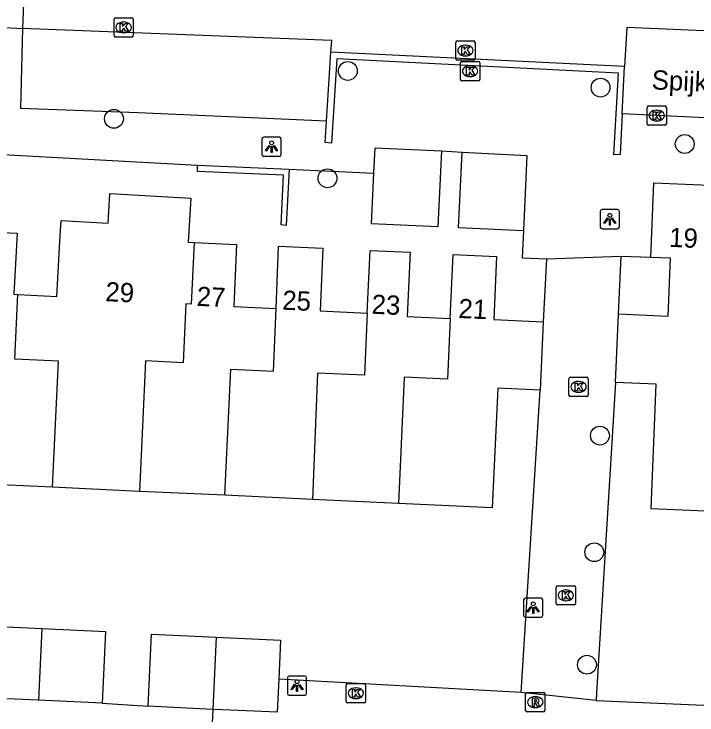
# Model space of a CAD drawing. Extents: x 162990 to 165007, y 383433 to 384336.
# Drawn here: x 164618.17 to 164653.64, y 383713.84 to 383750.25 of the extents above; entities that cross this region are included whole.
import ezdxf

# ---------------------------------------------------------------- set-up
doc = ezdxf.new("R2010")
doc.units = 0
for name, color, linetype in [('IMGEO_Boom', 7, 'Continuous'), ('IMGEO_Kolk', 7, 'Continuous'), ('IMGEO_Lichtpunt', 7, 'Continuous'), ('IMGEO_Muur', 7, 'Continuous'), ('IMGEO_Openbare_ruimte_label', 7, 'Continuous'), ('IMGEO_Pand', 7, 'Continuous'), ('IMGEO_Pand_nummerreeks', 7, 'Continuous'), ('IMGEO_Rijbaan_lokaal_open', 7, 'Continuous'), ('IMGEO_Rioolput', 7, 'Continuous'), ('IMGEO_Voetpad_gesloten', 7, 'Continuous'), ('IMGEO_Voetpad_open', 7, 'Continuous')]:
    doc.layers.add(name, color=color, linetype=linetype)

msp = doc.modelspace()

# ---------------------------------------------------------------- linework, layer by layer
at = {"layer": 'IMGEO_Boom'}
for centre in [(164635.51, 383747.294), (164648.632, 383746.431), (164623.361, 383744.808), (164653.001, 383743.501), (164634.449, 383741.72), (164648.601, 383728.353), (164648.307, 383722.294), (164647.925, 383716.452)]:
    msp.add_circle(centre, 0.489, dxfattribs=at)
at = {"layer": 'IMGEO_Kolk'}
for p, q in [((164623.366, 383749.133), (164623.366, 383749.985)), ((164623.441, 383750.059), (164624.293, 383750.059)), ((164624.367, 383749.985), (164624.367, 383749.133)), ((164623.854, 383749.839), (164623.879, 383749.839)), ((164623.877, 383749.279), (164623.852, 383749.279)), ((164624.293, 383749.059), (164623.441, 383749.059)), ((164641.187, 383748.856), (164642.039, 383748.856)), ((164641.112, 383747.93), (164641.112, 383748.782)), ((164641.6, 383748.636), (164641.625, 383748.636)), ((164642.113, 383748.782), (164642.113, 383747.93)), ((164641.623, 383748.076), (164641.598, 383748.076)), ((164642.039, 383747.856), (164641.187, 383747.856)), ((164641.357, 383746.859), (164641.357, 383747.711)), ((164641.432, 383747.785), (164642.284, 383747.785)), ((164642.358, 383747.711), (164642.358, 383746.859)), ((164641.845, 383747.565), (164641.87, 383747.565)), ((164641.868, 383747.005), (164641.843, 383747.005)), ((164642.284, 383746.785), (164641.432, 383746.785)), ((164651.049, 383744.552), (164651.049, 383745.404)), ((164651.124, 383745.478), (164651.976, 383745.478)), ((164651.537, 383745.258), (164651.562, 383745.258)), ((164652.05, 383745.404), (164652.05, 383744.552)), ((164651.976, 383744.478), (164651.124, 383744.478)), ((164651.56, 383744.698), (164651.535, 383744.698)), ((164646.99, 383730.459), (164646.99, 383731.311)), ((164647.065, 383731.385), (164647.917, 383731.385)), ((164647.991, 383731.311), (164647.991, 383730.459)), ((164647.478, 383731.165), (164647.503, 383731.165)), ((164647.501, 383730.605), (164647.476, 383730.605)), ((164647.917, 383730.385), (164647.065, 383730.385)), ((164646.327, 383719.629), (164646.327, 383720.481)), ((164646.402, 383720.555), (164647.254, 383720.555)), ((164647.328, 383720.481), (164647.328, 383719.629)), ((164646.815, 383720.335), (164646.84, 383720.335)), ((164646.838, 383719.775), (164646.813, 383719.775)), ((164647.254, 383719.555), (164646.402, 383719.555)), ((164635.423, 383714.545), (164635.423, 383715.397)), ((164635.498, 383715.471), (164636.35, 383715.471)), ((164636.424, 383715.397), (164636.424, 383714.545)), ((164635.911, 383715.251), (164635.936, 383715.251)), ((164635.934, 383714.691), (164635.909, 383714.691)), ((164636.35, 383714.471), (164635.498, 383714.471))]:
    msp.add_line(p, q, dxfattribs=at)
for points in [[(164623.366, 383749.133), (164623.366, 383749.985)], [(164623.441, 383750.059), (164624.293, 383750.059)], [(164624.367, 383749.985), (164624.367, 383749.133)], [(164623.687, 383749.759), (164623.81, 383749.759), (164623.81, 383749.608), (164623.94, 383749.759), (164624.104, 383749.759), (164623.958, 383749.608), (164624.111, 383749.359), (164623.959, 383749.359), (164623.874, 383749.523), (164623.81, 383749.456), (164623.81, 383749.359), (164623.687, 383749.359), (164623.687, 383749.759)], [(164624.293, 383749.059), (164623.441, 383749.059)], [(164641.187, 383748.856), (164642.039, 383748.856)], [(164641.112, 383747.93), (164641.112, 383748.782)], [(164641.433, 383748.556), (164641.556, 383748.556), (164641.556, 383748.405), (164641.686, 383748.556), (164641.85, 383748.556), (164641.704, 383748.405), (164641.857, 383748.156), (164641.705, 383748.156), (164641.62, 383748.32), (164641.556, 383748.253), (164641.556, 383748.156), (164641.433, 383748.156), (164641.433, 383748.556)], [(164642.113, 383748.782), (164642.113, 383747.93)], [(164642.039, 383747.856), (164641.187, 383747.856)], [(164641.357, 383746.859), (164641.357, 383747.711)], [(164641.432, 383747.785), (164642.284, 383747.785)], [(164642.358, 383747.711), (164642.358, 383746.859)], [(164641.678, 383747.485), (164641.801, 383747.485), (164641.801, 383747.334), (164641.931, 383747.485), (164642.095, 383747.485), (164641.949, 383747.334), (164642.102, 383747.085), (164641.95, 383747.085), (164641.865, 383747.249), (164641.801, 383747.182), (164641.801, 383747.085), (164641.678, 383747.085), (164641.678, 383747.485)], [(164642.284, 383746.785), (164641.432, 383746.785)], [(164651.049, 383744.552), (164651.049, 383745.404)], [(164651.124, 383745.478), (164651.976, 383745.478)], [(164651.37, 383745.178), (164651.493, 383745.178), (164651.493, 383745.027), (164651.623, 383745.178), (164651.787, 383745.178), (164651.641, 383745.027), (164651.794, 383744.778), (164651.642, 383744.778), (164651.557, 383744.942), (164651.493, 383744.875), (164651.493, 383744.778), (164651.37, 383744.778), (164651.37, 383745.178)], [(164652.05, 383745.404), (164652.05, 383744.552)], [(164651.976, 383744.478), (164651.124, 383744.478)], [(164646.99, 383730.459), (164646.99, 383731.311)], [(164647.065, 383731.385), (164647.917, 383731.385)], [(164647.991, 383731.311), (164647.991, 383730.459)], [(164647.311, 383731.085), (164647.434, 383731.085), (164647.434, 383730.934), (164647.564, 383731.085), (164647.728, 383731.085), (164647.582, 383730.934), (164647.735, 383730.685), (164647.583, 383730.685), (164647.498, 383730.849), (164647.434, 383730.782), (164647.434, 383730.685), (164647.311, 383730.685), (164647.311, 383731.085)], [(164647.917, 383730.385), (164647.065, 383730.385)], [(164646.327, 383719.629), (164646.327, 383720.481)], [(164646.402, 383720.555), (164647.254, 383720.555)], [(164647.328, 383720.481), (164647.328, 383719.629)], [(164646.648, 383720.255), (164646.771, 383720.255), (164646.771, 383720.104), (164646.901, 383720.255), (164647.065, 383720.255), (164646.919, 383720.104), (164647.072, 383719.855), (164646.92, 383719.855), (164646.835, 383720.019), (164646.771, 383719.952), (164646.771, 383719.855), (164646.648, 383719.855), (164646.648, 383720.255)], [(164647.254, 383719.555), (164646.402, 383719.555)], [(164635.423, 383714.545), (164635.423, 383715.397)], [(164635.498, 383715.471), (164636.35, 383715.471)], [(164636.424, 383715.397), (164636.424, 383714.545)], [(164635.744, 383715.171), (164635.867, 383715.171), (164635.867, 383715.02), (164635.997, 383715.171), (164636.161, 383715.171), (164636.015, 383715.02), (164636.168, 383714.771), (164636.016, 383714.771), (164635.931, 383714.935), (164635.867, 383714.868), (164635.867, 383714.771), (164635.744, 383714.771), (164635.744, 383715.171)], [(164636.35, 383714.471), (164635.498, 383714.471)]]:
    msp.add_lwpolyline(points, dxfattribs=at)
for centre, start, end in [((164623.443, 383749.983), 91.552, 178.448), ((164623.443, 383749.983), 91.552, 178.448), ((164624.291, 383749.983), 1.552, 88.448), ((164624.291, 383749.983), 1.552, 88.448), ((164623.443, 383749.135), 181.552, 268.448), ((164623.443, 383749.135), 181.552, 268.448), ((164624.291, 383749.135), 271.552, 358.448), ((164624.291, 383749.135), 271.552, 358.448), ((164641.189, 383748.78), 91.552, 178.448), ((164641.189, 383748.78), 91.552, 178.448), ((164642.037, 383748.78), 1.552, 88.448), ((164642.037, 383748.78), 1.552, 88.448), ((164641.189, 383747.932), 181.552, 268.448), ((164641.189, 383747.932), 181.552, 268.448), ((164641.434, 383747.709), 91.552, 178.448), ((164641.434, 383747.709), 91.552, 178.448), ((164642.037, 383747.932), 271.552, 358.448), ((164642.037, 383747.932), 271.552, 358.448), ((164642.282, 383747.709), 1.552, 88.448), ((164642.282, 383747.709), 1.552, 88.448), ((164641.434, 383746.861), 181.552, 268.448), ((164641.434, 383746.861), 181.552, 268.448), ((164642.282, 383746.861), 271.552, 358.448), ((164642.282, 383746.861), 271.552, 358.448), ((164651.126, 383745.402), 91.552, 178.448), ((164651.126, 383745.402), 91.552, 178.448), ((164651.974, 383745.402), 1.552, 88.448), ((164651.974, 383745.402), 1.552, 88.448), ((164651.126, 383744.554), 181.552, 268.448), ((164651.126, 383744.554), 181.552, 268.448), ((164651.974, 383744.554), 271.552, 358.448), ((164651.974, 383744.554), 271.552, 358.448), ((164647.067, 383731.309), 91.552, 178.448), ((164647.067, 383731.309), 91.552, 178.448), ((164647.915, 383731.309), 1.552, 88.448), ((164647.915, 383731.309), 1.552, 88.448), ((164647.067, 383730.461), 181.552, 268.448), ((164647.067, 383730.461), 181.552, 268.448), ((164647.915, 383730.461), 271.552, 358.448), ((164647.915, 383730.461), 271.552, 358.448), ((164646.404, 383720.479), 91.552, 178.448), ((164646.404, 383720.479), 91.552, 178.448), ((164647.252, 383720.479), 1.552, 88.448), ((164647.252, 383720.479), 1.552, 88.448), ((164646.404, 383719.631), 181.552, 268.448), ((164646.404, 383719.631), 181.552, 268.448), ((164647.252, 383719.631), 271.552, 358.448), ((164647.252, 383719.631), 271.552, 358.448), ((164635.5, 383715.395), 91.552, 178.448), ((164635.5, 383715.395), 91.552, 178.448), ((164636.348, 383715.395), 1.552, 88.448), ((164636.348, 383715.395), 1.552, 88.448), ((164635.5, 383714.547), 181.552, 268.448), ((164635.5, 383714.547), 181.552, 268.448), ((164636.348, 383714.547), 271.552, 358.448), ((164636.348, 383714.547), 271.552, 358.448)]:
    msp.add_arc(centre, 0.0765, start, end, dxfattribs=at)
for centre, major_axis, ratio, start_param, end_param in [((164623.853, 383749.559), (-0.387, 0.002), 0.722429, 4.712389, 7.853982), ((164623.878, 383749.559), (-0.39, 0.002), 0.717154, 1.570796, 4.712389), ((164641.599, 383748.356), (-0.387, 0.002), 0.722429, 4.712389, 7.853982), ((164641.624, 383748.356), (-0.39, 0.002), 0.717154, 1.570796, 4.712389), ((164641.844, 383747.285), (-0.387, 0.002), 0.722429, 4.712389, 7.853982), ((164641.869, 383747.285), (-0.39, 0.002), 0.717154, 1.570796, 4.712389), ((164651.536, 383744.978), (-0.387, 0.002), 0.722429, 4.712389, 7.853982), ((164651.561, 383744.978), (-0.39, 0.002), 0.717154, 1.570796, 4.712389), ((164647.477, 383730.885), (-0.387, 0.002), 0.722429, 4.712389, 7.853982), ((164647.502, 383730.885), (-0.39, 0.002), 0.717154, 1.570796, 4.712389), ((164646.814, 383720.055), (-0.387, 0.002), 0.722429, 4.712389, 7.853982), ((164646.839, 383720.055), (-0.39, 0.002), 0.717154, 1.570796, 4.712389), ((164635.91, 383714.971), (-0.387, 0.002), 0.722429, 4.712389, 7.853982), ((164635.935, 383714.971), (-0.39, 0.002), 0.717154, 1.570796, 4.712389)]:
    msp.add_ellipse(centre, major_axis=major_axis, ratio=ratio, start_param=start_param, end_param=end_param, dxfattribs=at)
at = {"layer": 'IMGEO_Lichtpunt'}
for p, q in [((164631.05, 383743.762), (164631.05, 383742.955)), ((164631.05, 383743.762), (164631.05, 383742.955)), ((164631.952, 383743.857), (164631.144, 383743.857)), ((164631.952, 383743.857), (164631.144, 383743.857)), ((164632.046, 383742.955), (164632.046, 383743.762)), ((164632.046, 383742.955), (164632.046, 383743.762)), ((164631.144, 383742.861), (164631.952, 383742.861)), ((164631.144, 383742.861), (164631.952, 383742.861)), ((164649.514, 383740.091), (164648.706, 383740.091)), ((164649.514, 383740.091), (164648.706, 383740.091)), ((164648.612, 383739.996), (164648.612, 383739.189)), ((164648.612, 383739.996), (164648.612, 383739.189)), ((164649.608, 383739.189), (164649.608, 383739.996)), ((164649.608, 383739.189), (164649.608, 383739.996)), ((164648.706, 383739.095), (164649.514, 383739.095)), ((164648.706, 383739.095), (164649.514, 383739.095)), ((164644.637, 383719.815), (164644.637, 383719.008)), ((164644.637, 383719.815), (164644.637, 383719.008)), ((164645.539, 383719.91), (164644.731, 383719.91)), ((164645.539, 383719.91), (164644.731, 383719.91)), ((164645.633, 383719.008), (164645.633, 383719.815)), ((164645.633, 383719.008), (164645.633, 383719.815)), ((164644.731, 383718.914), (164645.539, 383718.914)), ((164644.731, 383718.914), (164645.539, 383718.914)), ((164632.372, 383715.769), (164632.372, 383714.962)), ((164632.372, 383715.769), (164632.372, 383714.962)), ((164633.274, 383715.864), (164632.466, 383715.864)), ((164633.274, 383715.864), (164632.466, 383715.864)), ((164633.368, 383714.962), (164633.368, 383715.769)), ((164633.368, 383714.962), (164633.368, 383715.769)), ((164632.466, 383714.868), (164633.274, 383714.868)), ((164632.466, 383714.868), (164633.274, 383714.868))]:
    msp.add_line(p, q, dxfattribs=at)
for points in [[(164631.424, 383743.426), (164631.463, 383743.398), (164631.275, 383743.136), (164631.237, 383743.163), (164631.424, 383743.426)], [(164631.526, 383743.378), (164631.573, 383743.378), (164631.573, 383743.056), (164631.526, 383743.056), (164631.526, 383743.378)], [(164631.636, 383743.398), (164631.674, 383743.425), (164631.861, 383743.163), (164631.822, 383743.135), (164631.636, 383743.398)], [(164648.986, 383739.66), (164649.025, 383739.632), (164648.837, 383739.37), (164648.799, 383739.397), (164648.986, 383739.66)], [(164649.088, 383739.612), (164649.135, 383739.612), (164649.135, 383739.29), (164649.088, 383739.29), (164649.088, 383739.612)], [(164649.198, 383739.632), (164649.236, 383739.659), (164649.423, 383739.397), (164649.384, 383739.369), (164649.198, 383739.632)], [(164645.011, 383719.479), (164645.05, 383719.451), (164644.862, 383719.189), (164644.824, 383719.216), (164645.011, 383719.479)], [(164645.113, 383719.431), (164645.16, 383719.431), (164645.16, 383719.109), (164645.113, 383719.109), (164645.113, 383719.431)], [(164645.223, 383719.451), (164645.261, 383719.478), (164645.448, 383719.216), (164645.409, 383719.188), (164645.223, 383719.451)], [(164632.746, 383715.433), (164632.785, 383715.405), (164632.597, 383715.143), (164632.559, 383715.17), (164632.746, 383715.433)], [(164632.848, 383715.385), (164632.895, 383715.385), (164632.895, 383715.063), (164632.848, 383715.063), (164632.848, 383715.385)], [(164632.958, 383715.405), (164632.996, 383715.432), (164633.183, 383715.17), (164633.144, 383715.142), (164632.958, 383715.405)]]:
    msp.add_lwpolyline(points, dxfattribs=at)
for centre in [(164631.549, 383743.56), (164649.111, 383739.794), (164645.136, 383719.613), (164632.871, 383715.567)]:
    msp.add_circle(centre, 0.0994, dxfattribs=at)
for centre, start, end in [((164631.144, 383743.762), 90, 180), ((164631.144, 383743.762), 90, 180), ((164631.952, 383743.762), 0, 90), ((164631.952, 383743.762), 0, 90), ((164631.144, 383742.955), 180, 270), ((164631.144, 383742.955), 180, 270), ((164631.952, 383742.955), 270, 0), ((164631.952, 383742.955), 270, 360), ((164648.706, 383739.996), 90, 180), ((164648.706, 383739.996), 90, 180), ((164649.514, 383739.996), 0, 90), ((164649.514, 383739.996), 0, 90), ((164648.706, 383739.189), 180, 270), ((164648.706, 383739.189), 180, 270), ((164649.514, 383739.189), 270, 0), ((164649.514, 383739.189), 270, 360), ((164644.731, 383719.815), 90, 180), ((164644.731, 383719.815), 90, 180), ((164645.539, 383719.815), 0, 90), ((164645.539, 383719.815), 0, 90), ((164644.731, 383719.008), 180, 270), ((164644.731, 383719.008), 180, 270), ((164645.539, 383719.008), 270, 0), ((164645.539, 383719.008), 270, 360), ((164632.466, 383715.769), 90, 180), ((164632.466, 383715.769), 90, 180), ((164633.274, 383715.769), 0, 90), ((164633.274, 383715.769), 0, 90), ((164632.466, 383714.962), 180, 270), ((164632.466, 383714.962), 180, 270), ((164633.274, 383714.962), 270, 0), ((164633.274, 383714.962), 270, 360)]:
    msp.add_arc(centre, 0.0946, start, end, dxfattribs=at)
at = {"layer": 'IMGEO_Muur'}
for points in [[(164634.398, 383744.695), (164634.415, 383744.955), (164634.633, 383748.275)], [(164649.881, 383747.531), (164634.633, 383748.275)], [(164649.746, 383745.063), (164649.645, 383742.954), (164649.322, 383742.931), (164649.556, 383747.186), (164634.928, 383747.931), (164634.654, 383743.538), (164634.325, 383743.58), (164634.398, 383744.695)], [(164649.746, 383745.063), (164649.881, 383747.531)], [(164632.465, 383742.187), (164632.313, 383739.269), (164632.043, 383739.303), (164632.161, 383741.881), (164627.703, 383742.067), (164627.708, 383742.407)], [(164627.708, 383742.407), (164632.465, 383742.187)]]:
    msp.add_lwpolyline(points, dxfattribs=at)
at = {"layer": 'IMGEO_Pand'}
for points in [[(164640.363, 383743.148), (164640.179, 383739.194), (164636.742, 383739.354), (164636.864, 383741.98)], [(164636.864, 383741.98), (164636.926, 383743.307), (164640.363, 383743.148)], [(164644.623, 383738.986), (164641.258, 383739.142), (164641.441, 383743.069)], [(164641.441, 383743.069), (164644.806, 383742.912), (164644.623, 383738.986)], [(164651.243, 383737.625), (164651.404, 383741.476), (164654.69, 383741.339)], [(164618.365, 383735.685), (164620.392, 383735.572), (164620.57, 383738.747), (164620.614, 383739.534), (164623.06, 383739.397), (164623.127, 383740.595), (164623.145, 383740.922), (164627.347, 383740.686), (164627.219, 383738.399), (164627.52, 383738.385)], [(164613.681, 383735.824), (164616.192, 383735.707), (164616.343, 383738.956), (164618.334, 383738.864), (164618.156, 383735.697), (164618.365, 383735.685)], [(164627.52, 383738.385), (164627.37, 383735.18), (164627.095, 383735.195), (164626.955, 383732.14), (164625.008, 383732.23), (164624.692, 383725.458)], [(164627.52, 383738.385), (164629.731, 383738.279), (164629.582, 383735.067), (164631.78, 383734.964)], [(164631.78, 383734.964), (164631.914, 383738.189), (164634.201, 383738.086), (164634.071, 383734.834), (164636.513, 383734.721)], [(164636.513, 383734.721), (164636.664, 383737.973), (164638.741, 383737.876), (164638.586, 383734.545), (164640.827, 383734.44)], [(164640.827, 383734.44), (164640.97, 383737.762), (164643.223, 383737.66), (164643.083, 383734.38), (164645.652, 383734.26)], [(164651.243, 383737.625), (164652.254, 383737.583), (164652.127, 383734.549), (164649.557, 383734.656)], [(164620.165, 383725.668), (164620.476, 383732.226), (164618.212, 383732.332), (164618.365, 383735.685)], [(164629.122, 383725.252), (164629.428, 383731.809), (164631.644, 383731.706), (164631.78, 383734.964)], [(164636.513, 383734.721), (164636.366, 383731.486), (164633.94, 383731.599), (164633.678, 383725.04)], [(164649.408, 383731.111), (164649.557, 383734.656)], [(164640.827, 383734.44), (164640.687, 383731.284), (164638.438, 383731.389), (164638.133, 383724.832)], [(164645.652, 383734.26), (164645.488, 383730.72)], [(164656.483, 383724.324), (164651.251, 383724.543), (164651.523, 383731.023), (164649.408, 383731.111)], [(164645.488, 383730.72), (164643.291, 383730.822), (164643.002, 383724.606), (164638.133, 383724.832)], [(164620.165, 383725.668), (164615.225, 383725.898), (164615.369, 383728.979), (164613.338, 383729.073)], [(164624.692, 383725.458), (164620.165, 383725.668)], [(164629.122, 383725.252), (164624.692, 383725.458)], [(164633.678, 383725.04), (164629.122, 383725.252)], [(164638.133, 383724.832), (164633.678, 383725.04)], [(164616.238, 383716.459), (164616.333, 383718.491), (164619.625, 383718.338)], [(164619.625, 383718.338), (164619.452, 383714.602)], [(164619.625, 383718.338), (164622.917, 383718.185), (164622.743, 383714.449)], [(164625.142, 383714.29), (164625.317, 383718.047), (164628.665, 383717.891)], [(164628.665, 383717.891), (164628.49, 383714.134)], [(164628.665, 383717.891), (164632.016, 383717.735), (164631.921, 383715.693)], [(164631.921, 383715.693), (164631.841, 383713.979), (164628.995, 383714.111), (164628.49, 383714.134)], [(164619.452, 383714.602), (164616.159, 383714.755)], [(164622.743, 383714.449), (164619.452, 383714.602)], [(164628.49, 383714.134), (164625.142, 383714.29)]]:
    msp.add_lwpolyline(points, dxfattribs=at)
at = {"layer": 'IMGEO_Rijbaan_lokaal_open'}
for points in [[(164618.63, 383749.5), (164618.875, 383755.709), (164619.097, 383760.027)], [(164664.833, 383748.911), (164649.992, 383749.557), (164649.881, 383747.531)], [(164634.633, 383748.275), (164634.672, 383748.886), (164619.049, 383749.484), (164618.63, 383749.5)]]:
    msp.add_lwpolyline(points, dxfattribs=at)
at = {"layer": 'IMGEO_Rioolput'}
for p, q in [((164644.741, 383714.081), (164644.741, 383714.933)), ((164644.816, 383715.007), (164645.668, 383715.007)), ((164645.742, 383714.933), (164645.742, 383714.081)), ((164645.229, 383714.787), (164645.254, 383714.787)), ((164645.252, 383714.227), (164645.227, 383714.227)), ((164645.668, 383714.007), (164644.816, 383714.007))]:
    msp.add_line(p, q, dxfattribs=at)
for points in [[(164644.741, 383714.081), (164644.741, 383714.933)], [(164644.816, 383715.007), (164645.668, 383715.007)], [(164645.742, 383714.933), (164645.742, 383714.081)], [(164645.33, 383714.705), (164645.078, 383714.707), (164645.078, 383714.307)], [(164645.256, 383714.626), (164645.202, 383714.626), (164645.202, 383714.545)], [(164645.078, 383714.307), (164645.202, 383714.307), (164645.202, 383714.469), (164645.213, 383714.469)], [(164645.202, 383714.545), (164645.254, 383714.545)], [(164645.26, 383714.44), (164645.331, 383714.307), (164645.471, 383714.307), (164645.406, 383714.433)], [(164645.668, 383714.007), (164644.816, 383714.007)]]:
    msp.add_lwpolyline(points, dxfattribs=at)
for centre, radius, start, end in [((164644.818, 383714.931), 0.0765, 91.552, 178.448), ((164644.818, 383714.931), 0.0765, 91.552, 178.448), ((164645.666, 383714.931), 0.0765, 1.552, 88.448), ((164645.666, 383714.931), 0.0765, 1.552, 88.448), ((164645.262, 383714.53), 0.0964, 77.0061, 93.1865), ((164645.276, 383714.587), 0.0378, 276.6634, 79.6772), ((164645.329, 383714.595), 0.109, 350.3612, 89.416), ((164645.327, 383714.595), 0.112, 277.5842, 350.9817), ((164645.212, 383714.416), 0.0533, 26.0293, 88.6989), ((164645.238, 383714.734), 0.19, 274.7715, 282.9687), ((164645.311, 383714.38), 0.108, 29.5134, 73.7905), ((164644.818, 383714.083), 0.0765, 181.552, 268.448), ((164644.818, 383714.083), 0.0765, 181.552, 268.448), ((164645.666, 383714.083), 0.0765, 271.552, 358.448), ((164645.666, 383714.083), 0.0765, 271.552, 358.448)]:
    msp.add_arc(centre, radius, start, end, dxfattribs=at)
for centre, major_axis, ratio, start_param, end_param in [((164645.228, 383714.507), (-0.387, 0.002), 0.722429, 4.712389, 7.853982), ((164645.253, 383714.507), (-0.39, 0.002), 0.717154, 1.570796, 4.712389)]:
    msp.add_ellipse(centre, major_axis=major_axis, ratio=ratio, start_param=start_param, end_param=end_param, dxfattribs=at)
at = {"layer": 'IMGEO_Voetpad_gesloten'}
for points in [[(164622.743, 383714.449), (164625.142, 383714.29)], [(164628.49, 383714.134), (164628.38, 383711.683)]]:
    msp.add_lwpolyline(points, dxfattribs=at)
at = {"layer": 'IMGEO_Voetpad_open'}
for points in [[(164616.094, 383749.646), (164618.63, 383749.5)], [(164634.398, 383744.695), (164624.615, 383745.113), (164618.519, 383745.339), (164618.63, 383749.5)], [(164659.526, 383744.61), (164656.571, 383744.742), (164649.746, 383745.063)], [(164611.874, 383743.27), (164627.708, 383742.407)], [(164640.363, 383743.148), (164641.441, 383743.069)], [(164632.465, 383742.187), (164636.864, 383741.98)], [(164644.623, 383738.986), (164644.565, 383737.594), (164645.817, 383737.532)], [(164645.817, 383737.532), (164645.652, 383734.26)], [(164645.817, 383737.532), (164649.694, 383737.682)], [(164649.557, 383734.656), (164649.694, 383737.682)], [(164649.694, 383737.682), (164651.243, 383737.625)], [(164649.408, 383731.111), (164648.421, 383714.997), (164648.396, 383714.59)], [(164644.502, 383715.016), (164645.488, 383730.72)], [(164644.502, 383715.016), (164631.921, 383715.693)], [(164648.396, 383714.59), (164644.502, 383715.016)], [(164648.396, 383714.59), (164656.407, 383714.255)]]:
    msp.add_lwpolyline(points, dxfattribs=at)

# ---------------------------------------------------------------- texts
at = {"layer": 'IMGEO_Openbare_ruimte_label'}
msp.add_text('Spijkert', height=1, rotation=357.4209, dxfattribs=at).set_placement((164651.27, 383746.344))
at = {"layer": 'IMGEO_Pand_nummerreeks'}
for s, rotation, p in [('19', 357.6126, (164652.176, 383738.161)), ('29', 357.0034, (164622.898, 383735.34)), ('27', 357.2552, (164627.643, 383735.095)), ('25', 357.4213, (164632.085, 383734.897)), ('23', 357.3261, (164636.724, 383734.687)), ('21', 357.4078, (164641.235, 383734.466))]:
    msp.add_text(s, height=1, rotation=rotation, dxfattribs=at).set_placement(p)

doc.saveas('drawing.dxf')
